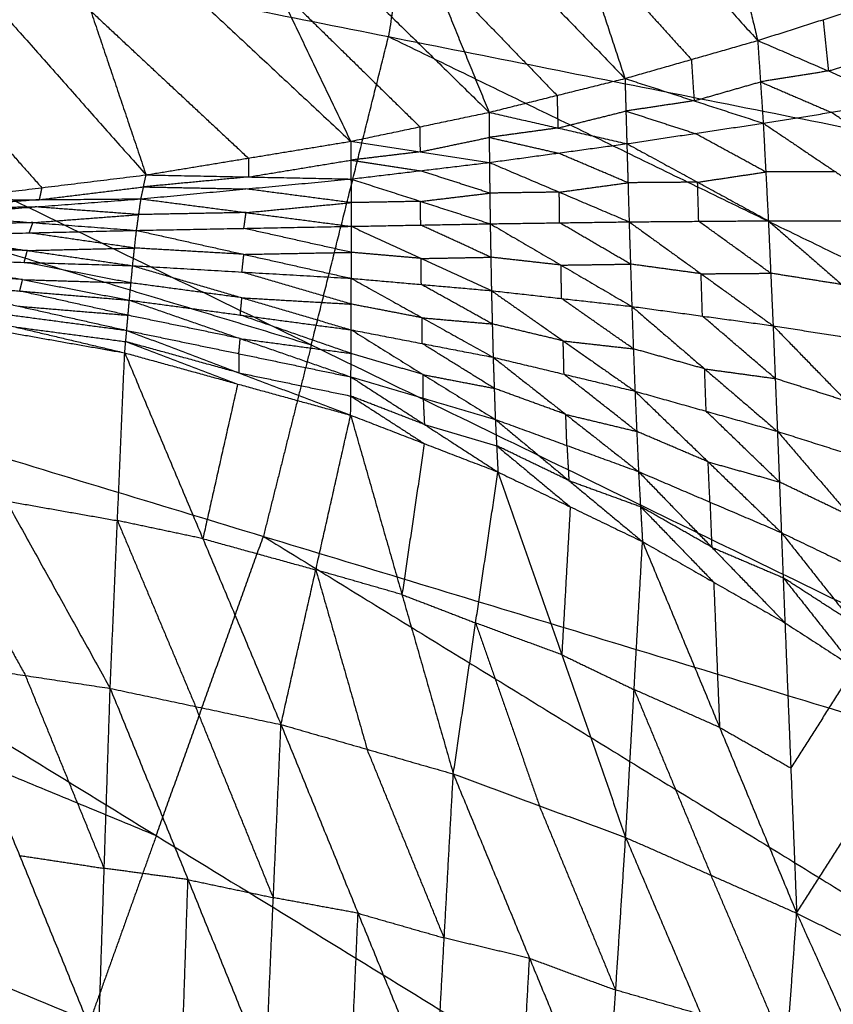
# Model space of a CAD drawing. Header units: millimetres. Extents: x -106 to 110, y -96 to 120.
# Tile 602 of 656: x 33.49 to 38.89, y -1.24 to 5.28. Entities that reach past the tile are written whole.
import ezdxf

# ---------------------------------------------------------------- set-up
doc = ezdxf.new("R2010")
doc.units = ezdxf.units.MM
doc.header["$MEASUREMENT"] = 0
doc.layers.add('Default', color=7, linetype='Continuous', true_color=0x000000)

msp = doc.modelspace()

# ---------------------------------------------------------------- linework, layer by layer
at = {"layer": 'Default'}
for points in [[(28.3457, 9.3427, 3.7488), (36.1306, 6.4623, 3.779), (43.9154, 3.5819, 3.8092)], [(37.9415, 6.9881, -1.3327), (38.1631, 6.0654, -0.64), (38.3847, 5.1427, 0.0528)], [(36.8694, 6.8167, -1.4255), (37.1874, 5.8539, -0.688), (37.5054, 4.8911, 0.0496)], [(36.8694, 6.8167, -1.4255), (37.6271, 5.9797, -0.6864), (38.3847, 5.1427, 0.0528)], [(27.9619, 6.7552, 3.7488), (35.427, 3.1256, 3.779), (42.892, -0.504, 3.8092)], [(27.9619, 6.7552, 3.7488), (35.9387, 5.1686, 3.779), (43.9154, 3.5819, 3.8092)], [(35.7905, 6.6625, -1.5082), (36.1977, 5.6646, -0.7309), (36.6048, 4.6667, 0.0464)], [(35.7905, 6.6625, -1.5082), (36.6479, 5.7768, -0.7293), (37.5054, 4.8911, 0.0496)], [(34.7018, 6.531, -1.5808), (35.1948, 5.5029, -0.7687), (35.6877, 4.4748, 0.0434)], [(34.7018, 6.531, -1.5808), (35.6533, 5.5989, -0.7672), (36.6048, 4.6667, 0.0464)], [(36.1306, 6.4623, 3.779), (36.0346, 5.8154, 3.779), (35.9387, 5.1686, 3.779)], [(33.601, 6.4215, -1.6437), (33.9664, 5.3368, -0.8023), (34.3319, 4.2521, 0.0391)], [(33.601, 6.4215, -1.6437), (34.6444, 5.4481, -0.8002), (35.6877, 4.4748, 0.0434)], [(32.4914, 6.3293, -1.6964), (33.4116, 5.2907, -0.8287), (34.3319, 4.2521, 0.0391)], [(37.1874, 5.8539, -0.688), (37.5662, 5.4354, -0.3184), (37.9451, 5.0169, 0.0512)], [(36.1977, 5.6646, -0.7309), (36.6264, 5.2217, -0.3414), (37.0551, 4.7789, 0.048)], [(27.6441, 5.4865, 3.7488), (31.5355, 4.3061, 3.7639), (35.427, 3.1256, 3.779)], [(35.1948, 5.5029, -0.7687), (35.6705, 5.0368, -0.3619), (36.1463, 4.5707, 0.0449)], [(38.3847, 5.1427, 0.0528), (38.8174, 5.2807, 0.0544), (39.2501, 5.4186, 0.0561)], [(33.9664, 5.3368, -0.8023), (34.4881, 4.8501, -0.3805), (35.0098, 4.3634, 0.0412)], [(38.8174, 5.2807, 0.0544), (38.8356, 5.1108, -0.1055), (38.8537, 4.9408, -0.2654)], [(32.7208, 5.2058, -0.8307), (33.181, 4.6865, -0.3968), (33.6411, 4.1672, 0.0371)], [(35.427, 3.1256, 3.779), (35.6828, 4.1471, 3.779), (35.9387, 5.1686, 3.779)], [(35.9387, 5.1686, 3.779), (39.6712, 3.3538, 3.7941), (43.4037, 1.539, 3.8092)], [(37.5054, 4.8911, 0.0496), (37.9451, 5.0169, 0.0512), (38.3847, 5.1427, 0.0528)], [(38.3847, 5.1427, 0.0528), (38.403, 4.8688, -0.2212), (38.4213, 4.5949, -0.4952)], [(38.3847, 5.1427, 0.0528), (38.8537, 4.9408, -0.2654), (39.3226, 4.739, -0.5836)], [(38.8537, 4.9408, -0.2654), (39.07, 5.0098, -0.2646), (39.2864, 5.0788, -0.2637)], [(37.9451, 5.0169, 0.0512), (37.9542, 4.8799, -0.0858), (37.9633, 4.743, -0.2228)], [(38.8537, 4.9408, -0.2654), (38.6284, 4.9048, -0.2433), (38.403, 4.8688, -0.2212)], [(36.6048, 4.6667, 0.0464), (37.0551, 4.7789, 0.048), (37.5054, 4.8911, 0.0496)], [(37.5054, 4.8911, 0.0496), (37.5115, 4.6752, -0.1819), (37.5176, 4.4592, -0.4134)], [(37.5054, 4.8911, 0.0496), (37.9633, 4.743, -0.2228), (38.4213, 4.5949, -0.4952)], [(37.9633, 4.743, -0.2228), (38.1832, 4.8059, -0.222), (38.403, 4.8688, -0.2212)], [(38.403, 4.8688, -0.2212), (38.6375, 4.7679, -0.3803), (38.872, 4.6669, -0.5394)], [(37.0551, 4.7789, 0.048), (37.0582, 4.6709, -0.0678), (37.0612, 4.5629, -0.1835)], [(37.9633, 4.743, -0.2228), (37.7374, 4.7091, -0.2024), (37.5115, 4.6752, -0.1819)], [(38.4213, 4.5949, -0.4952), (38.872, 4.6669, -0.5394), (39.3226, 4.739, -0.5836)], [(35.6877, 4.4748, 0.0434), (36.1463, 4.5707, 0.0449), (36.6048, 4.6667, 0.0464)], [(36.6048, 4.6667, 0.0464), (36.6059, 4.5006, -0.1462), (36.607, 4.3345, -0.3388)], [(36.6048, 4.6667, 0.0464), (37.0612, 4.5629, -0.1835), (37.5176, 4.4592, -0.4134)], [(37.0612, 4.5629, -0.1835), (37.2864, 4.6191, -0.1827), (37.5115, 4.6752, -0.1819)], [(37.5115, 4.6752, -0.1819), (37.7405, 4.6011, -0.3181), (37.9695, 4.527, -0.4543)], [(39.3522, 4.3436, -0.7672), (39.1121, 4.5053, -0.6533), (38.872, 4.6669, -0.5394)], [(36.1463, 4.5707, 0.0449), (36.1468, 4.4877, -0.0514), (36.1474, 4.4047, -0.1477)], [(37.5176, 4.4592, -0.4134), (37.9695, 4.527, -0.4543), (38.4213, 4.5949, -0.4952)], [(38.4213, 4.5949, -0.4952), (38.4383, 4.2716, -0.6541), (38.4553, 3.9483, -0.813)], [(38.4213, 4.5949, -0.4952), (38.9016, 4.2716, -0.723), (39.3819, 3.9483, -0.9507)], [(37.0612, 4.5629, -0.1835), (36.8336, 4.5318, -0.1649), (36.6059, 4.5006, -0.1462)], [(38.4383, 4.2716, -0.6541), (38.2039, 4.3993, -0.5542), (37.9695, 4.527, -0.4543)], [(34.3319, 4.2521, 0.0391), (35.0098, 4.3634, 0.0412), (35.6877, 4.4748, 0.0434)], [(35.6877, 4.4748, 0.0434), (35.6888, 4.3499, -0.1139), (35.6899, 4.2249, -0.2713)], [(35.6877, 4.4748, 0.0434), (36.1474, 4.4047, -0.1477), (36.607, 4.3345, -0.3388)], [(36.1474, 4.4047, -0.1477), (36.3766, 4.4526, -0.147), (36.6059, 4.5006, -0.1462)], [(36.6059, 4.5006, -0.1462), (36.8341, 4.4487, -0.2612), (37.0623, 4.3969, -0.3761)], [(36.607, 4.3345, -0.3388), (37.0623, 4.3969, -0.3761), (37.5176, 4.4592, -0.4134)], [(37.5176, 4.4592, -0.4134), (37.5252, 4.2002, -0.5495), (37.5327, 3.9412, -0.6855)], [(37.5176, 4.4592, -0.4134), (37.9865, 4.2037, -0.6132), (38.4553, 3.9483, -0.813)], [(36.1474, 4.4047, -0.1477), (35.9181, 4.3773, -0.1308), (35.6888, 4.3499, -0.1139)], [(37.5252, 4.2002, -0.5495), (37.2938, 4.2986, -0.4628), (37.0623, 4.3969, -0.3761)], [(35.0098, 4.3634, 0.0412), (35.0103, 4.301, -0.0374), (35.0109, 4.2385, -0.1161)], [(35.0109, 4.2385, -0.1161), (35.3499, 4.2942, -0.115), (35.6888, 4.3499, -0.1139)], [(35.6888, 4.3499, -0.1139), (35.9186, 4.3148, -0.2095), (36.1485, 4.2797, -0.305)], [(35.6899, 4.2249, -0.2713), (36.1485, 4.2797, -0.305), (36.607, 4.3345, -0.3388)], [(36.607, 4.3345, -0.3388), (36.6096, 4.1314, -0.4538), (36.6122, 3.9282, -0.5689)], [(36.607, 4.3345, -0.3388), (37.0699, 4.1379, -0.5122), (37.5327, 3.9412, -0.6855)], [(32.9503, 4.0823, 0.035), (33.6411, 4.1672, 0.0371), (34.3319, 4.2521, 0.0391)], [(34.2983, 4.0935, -0.1796), (34.3151, 4.1728, -0.0702), (34.3319, 4.2521, 0.0391)], [(34.3319, 4.2521, 0.0391), (35.0109, 4.2385, -0.1161), (35.6899, 4.2249, -0.2713)], [(36.6096, 4.1314, -0.4538), (36.379, 4.2056, -0.3794), (36.1485, 4.2797, -0.305)], [(37.9865, 4.2037, -0.6132), (38.2124, 4.2377, -0.6336), (38.4383, 4.2716, -0.6541)], [(38.9016, 4.2716, -0.723), (38.6699, 4.2716, -0.6885), (38.4383, 4.2716, -0.6541)], [(27.3263, 4.2178, 3.7488), (34.3997, -0.126, 3.779), (41.473, -4.4698, 3.8092)], [(27.3263, 4.2178, 3.7488), (35.1092, 1.8569, 3.779), (42.892, -0.504, 3.8092)], [(34.2983, 4.0935, -0.1796), (34.9941, 4.1592, -0.2254), (35.6899, 4.2249, -0.2713)], [(35.0109, 4.2385, -0.1161), (34.663, 4.2057, -0.0932), (34.3151, 4.1728, -0.0702)], [(35.6899, 4.2249, -0.2713), (35.6906, 4.0682, -0.3671), (35.6912, 3.9114, -0.4629)], [(35.6899, 4.2249, -0.2713), (36.1511, 4.0766, -0.4201), (36.6122, 3.9282, -0.5689)], [(37.0699, 4.1379, -0.5122), (37.2975, 4.1691, -0.5308), (37.5252, 4.2002, -0.5495)], [(37.9865, 4.2037, -0.6132), (37.7558, 4.202, -0.5813), (37.5252, 4.2002, -0.5495)], [(37.994, 3.9447, -0.7493), (37.9902, 4.0742, -0.6812), (37.9865, 4.2037, -0.6132)], [(33.6243, 4.0879, -0.0723), (33.9697, 4.1304, -0.0713), (34.3151, 4.1728, -0.0702)], [(33.6411, 4.1672, 0.0371), (33.6327, 4.1276, -0.0176), (33.6243, 4.0879, -0.0723)], [(34.3151, 4.1728, -0.0702), (34.6546, 4.166, -0.1478), (34.9941, 4.1592, -0.2254)], [(35.6906, 4.0682, -0.3671), (35.3423, 4.1137, -0.2962), (34.9941, 4.1592, -0.2254)], [(36.1511, 4.0766, -0.4201), (36.3803, 4.104, -0.437), (36.6096, 4.1314, -0.4538)], [(37.0699, 4.1379, -0.5122), (36.8397, 4.1346, -0.483), (36.6096, 4.1314, -0.4538)], [(37.0725, 3.9347, -0.6272), (37.0712, 4.0363, -0.5697), (37.0699, 4.1379, -0.5122)], [(32.8959, 3.9873, -0.1062), (33.5971, 4.0404, -0.1429), (34.2983, 4.0935, -0.1796)], [(33.6243, 4.0879, -0.0723), (33.2737, 4.0614, -0.0539), (32.9231, 4.0348, -0.0356)], [(32.9503, 4.0823, 0.035), (33.6243, 4.0879, -0.0723), (34.2983, 4.0935, -0.1796)], [(34.2687, 3.8846, -0.3184), (34.2835, 3.9891, -0.249), (34.2983, 4.0935, -0.1796)], [(34.2983, 4.0935, -0.1796), (34.9948, 4.0025, -0.3212), (35.6912, 3.9114, -0.4629)], [(34.9948, 4.0025, -0.3212), (35.3427, 4.0353, -0.3442), (35.6906, 4.0682, -0.3671)], [(36.1511, 4.0766, -0.4201), (35.9208, 4.0724, -0.3936), (35.6906, 4.0682, -0.3671)], [(36.1517, 3.9198, -0.5159), (36.1514, 3.9982, -0.468), (36.1511, 4.0766, -0.4201)], [(32.8959, 3.9873, -0.1062), (33.5823, 3.9359, -0.2123), (34.2687, 3.8846, -0.3184)], [(32.9231, 4.0348, -0.0356), (33.2601, 4.0376, -0.0892), (33.5971, 4.0404, -0.1429)], [(33.5823, 3.9359, -0.2123), (33.9329, 3.9625, -0.2307), (34.2835, 3.9891, -0.249)], [(34.2835, 3.9891, -0.249), (33.9403, 4.0147, -0.1959), (33.5971, 4.0404, -0.1429)], [(34.9948, 4.0025, -0.3212), (34.6391, 3.9958, -0.2851), (34.2835, 3.9891, -0.249)], [(34.98, 3.898, -0.3907), (34.9874, 3.9503, -0.356), (34.9948, 4.0025, -0.3212)], [(33.5823, 3.9359, -0.2123), (33.227, 3.9276, -0.1832), (32.8718, 3.9193, -0.1541)], [(33.5582, 3.868, -0.2602), (33.5702, 3.902, -0.2362), (33.5823, 3.9359, -0.2123)], [(35.6912, 3.9114, -0.4629), (36.1517, 3.9198, -0.5159), (36.6122, 3.9282, -0.5689)], [(36.6163, 3.7067, -0.5972), (36.384, 3.8133, -0.5565), (36.1517, 3.9198, -0.5159)], [(36.6122, 3.9282, -0.5689), (37.0725, 3.9347, -0.6272), (37.5327, 3.9412, -0.6855)], [(36.6122, 3.9282, -0.5689), (36.6163, 3.7067, -0.5972), (36.6204, 3.4852, -0.6255)], [(36.6122, 3.9282, -0.5689), (37.0814, 3.6544, -0.6608), (37.5506, 3.3806, -0.7528)], [(37.5417, 3.6609, -0.7192), (37.3071, 3.7978, -0.6732), (37.0725, 3.9347, -0.6272)], [(37.5327, 3.9412, -0.6855), (37.994, 3.9447, -0.7493), (38.4553, 3.9483, -0.813)], [(37.5327, 3.9412, -0.6855), (37.5417, 3.6609, -0.7192), (37.5506, 3.3806, -0.7528)], [(37.5327, 3.9412, -0.6855), (38.0097, 3.5969, -0.7888), (38.4866, 3.2526, -0.892)], [(38.4709, 3.6004, -0.8525), (38.2325, 3.7726, -0.8009), (37.994, 3.9447, -0.7493)], [(38.4553, 3.9483, -0.813), (38.4709, 3.6004, -0.8525), (38.4866, 3.2526, -0.892)], [(38.4553, 3.9483, -0.813), (38.9186, 3.9483, -0.8819), (39.3819, 3.9483, -0.9507)], [(38.4553, 3.9483, -0.813), (38.9416, 3.5256, -0.9277), (39.4279, 3.103, -1.0424)], [(32.8476, 3.8514, -0.2019), (33.5582, 3.868, -0.2602), (34.2687, 3.8846, -0.3184)], [(32.8476, 3.8514, -0.2019), (33.5454, 3.751, -0.2767), (34.2431, 3.6506, -0.3515)], [(34.2559, 3.7676, -0.335), (33.907, 3.8178, -0.2976), (33.5582, 3.868, -0.2602)], [(34.2431, 3.6506, -0.3515), (34.2559, 3.7676, -0.335), (34.2687, 3.8846, -0.3184)], [(34.2687, 3.8846, -0.3184), (34.98, 3.898, -0.3907), (35.6912, 3.9114, -0.4629)], [(34.2687, 3.8846, -0.3184), (34.9802, 3.7256, -0.4141), (35.6916, 3.5666, -0.5097)], [(35.6914, 3.739, -0.4863), (35.3357, 3.8185, -0.4385), (34.98, 3.898, -0.3907)], [(35.6912, 3.9114, -0.4629), (35.6914, 3.739, -0.4863), (35.6916, 3.5666, -0.5097)], [(35.6912, 3.9114, -0.4629), (36.1558, 3.6983, -0.5442), (36.6204, 3.4852, -0.6255)], [(33.5454, 3.751, -0.2767), (33.186, 3.7619, -0.2448), (32.8265, 3.7729, -0.2129)], [(33.5243, 3.6725, -0.2877), (33.5348, 3.7117, -0.2822), (33.5454, 3.751, -0.2767)], [(33.5454, 3.751, -0.2767), (33.9006, 3.7593, -0.3059), (34.2559, 3.7676, -0.335)], [(34.9802, 3.7256, -0.4141), (34.618, 3.7466, -0.3745), (34.2559, 3.7676, -0.335)], [(34.9673, 3.6086, -0.4306), (34.9737, 3.6671, -0.4223), (34.9802, 3.7256, -0.4141)], [(34.9802, 3.7256, -0.4141), (35.3358, 3.7323, -0.4502), (35.6914, 3.739, -0.4863)], [(36.1558, 3.6983, -0.5442), (35.9236, 3.7187, -0.5152), (35.6914, 3.739, -0.4863)], [(32.8055, 3.6944, -0.2239), (33.5135, 3.5582, -0.2657), (34.2215, 3.4221, -0.3076)], [(32.8055, 3.6944, -0.2239), (33.5243, 3.6725, -0.2877), (34.2431, 3.6506, -0.3515)], [(34.2323, 3.5364, -0.3295), (33.8783, 3.6044, -0.3086), (33.5243, 3.6725, -0.2877)], [(36.1558, 3.6983, -0.5442), (36.3861, 3.7025, -0.5707), (36.6163, 3.7067, -0.5972)], [(36.156, 3.5259, -0.5676), (36.1559, 3.6121, -0.5559), (36.1558, 3.6983, -0.5442)], [(37.0814, 3.6544, -0.6608), (36.8489, 3.6806, -0.629), (36.6163, 3.7067, -0.5972)], [(37.0814, 3.6544, -0.6608), (37.3116, 3.6577, -0.69), (37.5417, 3.6609, -0.7192)], [(37.0855, 3.4329, -0.6892), (37.0835, 3.5437, -0.675), (37.0814, 3.6544, -0.6608)], [(38.0097, 3.5969, -0.7888), (37.7757, 3.6289, -0.754), (37.5417, 3.6609, -0.7192)], [(33.5135, 3.5582, -0.2657), (33.1505, 3.5884, -0.2372), (32.7875, 3.6186, -0.2087)], [(34.2215, 3.4221, -0.3076), (34.2323, 3.5364, -0.3295), (34.2431, 3.6506, -0.3515)], [(34.2431, 3.6506, -0.3515), (34.9671, 3.4379, -0.4002), (35.6911, 3.2253, -0.4489)], [(34.2431, 3.6506, -0.3515), (34.9673, 3.6086, -0.4306), (35.6916, 3.5666, -0.5097)], [(35.6914, 3.3959, -0.4793), (35.3293, 3.5023, -0.455), (34.9673, 3.6086, -0.4306)], [(38.0097, 3.5969, -0.7888), (38.2403, 3.5987, -0.8206), (38.4709, 3.6004, -0.8525)], [(38.0186, 3.3166, -0.8224), (38.0141, 3.4568, -0.8056), (38.0097, 3.5969, -0.7888)], [(38.9416, 3.5256, -0.9277), (38.7062, 3.563, -0.8901), (38.4709, 3.6004, -0.8525)], [(32.7696, 3.5428, -0.1936), (33.4868, 3.3823, -0.1828), (34.204, 3.2217, -0.1719)], [(32.7696, 3.5428, -0.1936), (33.4956, 3.4825, -0.2506), (34.2215, 3.4221, -0.3076)], [(33.4956, 3.4825, -0.2506), (33.5045, 3.5204, -0.2582), (33.5135, 3.5582, -0.2657)], [(33.5135, 3.5582, -0.2657), (33.8729, 3.5473, -0.2976), (34.2323, 3.5364, -0.3295)], [(34.9671, 3.4379, -0.4002), (34.5997, 3.4871, -0.3649), (34.2323, 3.5364, -0.3295)], [(35.6911, 3.2253, -0.4489), (35.6914, 3.3959, -0.4793), (35.6916, 3.5666, -0.5097)], [(35.6916, 3.5666, -0.5097), (36.156, 3.5259, -0.5676), (36.6204, 3.4852, -0.6255)], [(35.6916, 3.5666, -0.5097), (36.1616, 3.3052, -0.5311), (36.6317, 3.0438, -0.5525)], [(36.6261, 3.2645, -0.589), (36.391, 3.3952, -0.5783), (36.156, 3.5259, -0.5676)], [(34.2128, 3.3219, -0.2397), (33.8542, 3.4022, -0.2452), (33.4956, 3.4825, -0.2506)], [(36.6204, 3.4852, -0.6255), (36.6261, 3.2645, -0.589), (36.6317, 3.0438, -0.5525)], [(36.6204, 3.4852, -0.6255), (37.0855, 3.4329, -0.6892), (37.5506, 3.3806, -0.7528)], [(36.6204, 3.4852, -0.6255), (37.0959, 3.1521, -0.646), (37.5714, 2.8189, -0.6665)], [(32.7398, 3.4163, -0.101), (33.4651, 3.2446, -0.0312), (34.1904, 3.0729, 0.0387)], [(32.7398, 3.4163, -0.101), (33.4719, 3.319, -0.1364), (34.204, 3.2217, -0.1719)], [(34.204, 3.2217, -0.1719), (34.2128, 3.3219, -0.2397), (34.2215, 3.4221, -0.3076)], [(34.2215, 3.4221, -0.3076), (34.9557, 3.1676, -0.284), (35.6898, 2.9132, -0.2604)], [(34.2215, 3.4221, -0.3076), (34.9563, 3.3237, -0.3782), (35.6911, 3.2253, -0.4489)], [(34.9563, 3.3237, -0.3782), (34.9617, 3.3808, -0.3892), (34.9671, 3.4379, -0.4002)], [(34.9671, 3.4379, -0.4002), (35.3292, 3.4169, -0.4398), (35.6914, 3.3959, -0.4793)], [(36.1616, 3.3052, -0.5311), (35.9265, 3.3506, -0.5052), (35.6914, 3.3959, -0.4793)], [(37.561, 3.0997, -0.7097), (37.3233, 3.2663, -0.6994), (37.0855, 3.4329, -0.6892)], [(32.7162, 3.3333, 0.034), (33.4053, 2.0913, -0.7965), (34.0943, 0.8493, -1.627)], [(32.7162, 3.3333, 0.034), (33.4533, 3.2031, 0.0363), (34.1904, 3.0729, 0.0387)], [(33.4868, 3.3823, -0.1828), (33.8498, 3.3521, -0.2112), (34.2128, 3.3219, -0.2397)], [(37.5506, 3.3806, -0.7528), (37.561, 3.0997, -0.7097), (37.5714, 2.8189, -0.6665)], [(37.5506, 3.3806, -0.7528), (38.0186, 3.3166, -0.8224), (38.4866, 3.2526, -0.892)], [(37.5506, 3.3806, -0.7528), (38.033, 2.9668, -0.772), (38.5153, 2.5529, -0.7912)], [(34.9557, 3.1676, -0.284), (34.5842, 3.2448, -0.2618), (34.2128, 3.3219, -0.2397)], [(35.6904, 3.0692, -0.3546), (35.3234, 3.1965, -0.3664), (34.9563, 3.3237, -0.3782)], [(36.1614, 3.1346, -0.5007), (36.1615, 3.2199, -0.5159), (36.1616, 3.3052, -0.5311)], [(36.1616, 3.3052, -0.5311), (36.3939, 3.2849, -0.56), (36.6261, 3.2645, -0.589)], [(37.0959, 3.1521, -0.646), (36.861, 3.2083, -0.6175), (36.6261, 3.2645, -0.589)], [(38.501, 2.9028, -0.8416), (38.2598, 3.1097, -0.832), (38.0186, 3.3166, -0.8224)], [(33.4651, 3.2446, -0.0312), (33.8312, 3.1959, -0.0489), (34.1972, 3.1473, -0.0666)], [(34.1904, 3.0729, 0.0387), (34.1972, 3.1473, -0.0666), (34.204, 3.2217, -0.1719)], [(34.204, 3.2217, -0.1719), (34.9458, 2.9408, -0.064), (35.6876, 2.66, 0.044)], [(34.204, 3.2217, -0.1719), (34.9469, 3.0674, -0.2161), (35.6898, 2.9132, -0.2604)], [(35.6898, 2.9132, -0.2604), (35.6904, 3.0692, -0.3546), (35.6911, 3.2253, -0.4489)], [(35.6911, 3.2253, -0.4489), (36.1614, 3.1346, -0.5007), (36.6317, 3.0438, -0.5525)], [(35.6911, 3.2253, -0.4489), (36.1686, 2.9285, -0.3872), (36.646, 2.6317, -0.3255)], [(38.4866, 3.2526, -0.892), (38.501, 2.9028, -0.8416), (38.5153, 2.5529, -0.7912)], [(38.4866, 3.2526, -0.892), (38.9572, 3.1778, -0.9672), (39.4279, 3.103, -1.0424)], [(38.4866, 3.2526, -0.892), (38.9737, 2.7522, -0.909), (39.4609, 2.2517, -0.9259)], [(34.1972, 3.1473, -0.0666), (34.5681, 3.0068, -0.0127), (34.939, 2.8664, 0.0413)], [(34.9458, 2.9408, -0.064), (34.5715, 3.0441, -0.0653), (34.1972, 3.1473, -0.0666)], [(34.9469, 3.0674, -0.2161), (34.9513, 3.1175, -0.2501), (34.9557, 3.1676, -0.284)], [(34.9557, 3.1676, -0.284), (35.323, 3.1184, -0.3193), (35.6904, 3.0692, -0.3546)], [(36.6389, 2.8378, -0.439), (36.4001, 2.9862, -0.4698), (36.1614, 3.1346, -0.5007)], [(37.1016, 2.9313, -0.6095), (37.0987, 3.0417, -0.6278), (37.0959, 3.1521, -0.646)], [(37.0959, 3.1521, -0.646), (37.3285, 3.1259, -0.6778), (37.561, 3.0997, -0.7097)], [(34.0943, 0.8493, -1.627), (34.1424, 1.9611, -0.7942), (34.1904, 3.0729, 0.0387)], [(34.1904, 3.0729, 0.0387), (34.7082, 1.8414, -0.7561), (35.2259, 0.6098, -1.5508)], [(34.1904, 3.0729, 0.0387), (34.939, 2.8664, 0.0413), (35.6876, 2.66, 0.044)], [(34.9469, 3.0674, -0.2161), (34.9463, 3.0041, -0.1401), (34.9458, 2.9408, -0.064)], [(35.427, 3.1256, 3.779), (35.2681, 2.4913, 3.779), (35.1092, 1.8569, 3.779)], [(36.1686, 2.9285, -0.3872), (35.9295, 2.9989, -0.3709), (35.6904, 3.0692, -0.3546)], [(38.033, 2.9668, -0.772), (37.797, 3.0333, -0.7409), (37.561, 3.0997, -0.7097)], [(36.6317, 3.0438, -0.5525), (36.6389, 2.8378, -0.439), (36.646, 2.6317, -0.3255)], [(36.6317, 3.0438, -0.5525), (37.1016, 2.9313, -0.6095), (37.5714, 2.8189, -0.6665)], [(36.6317, 3.0438, -0.5525), (37.1134, 2.6649, -0.4749), (37.595, 2.286, -0.3973)], [(26.8857, 2.9864, 3.7488), (30.6427, 1.4302, 3.7639), (34.3997, -0.126, 3.779)], [(34.9458, 2.9408, -0.064), (35.3172, 2.8637, -0.0861), (35.6887, 2.7866, -0.1082)], [(38.0434, 2.6859, -0.7289), (38.0382, 2.8263, -0.7504), (38.033, 2.9668, -0.772)], [(38.033, 2.9668, -0.772), (38.267, 2.9348, -0.8068), (38.501, 2.9028, -0.8416)], [(35.6876, 2.66, 0.044), (35.6887, 2.7866, -0.1082), (35.6898, 2.9132, -0.2604)], [(35.6898, 2.9132, -0.2604), (36.1679, 2.7724, -0.2929), (36.646, 2.6317, -0.3255)], [(35.6898, 2.9132, -0.2604), (36.1766, 2.5983, -0.1063), (36.6634, 2.2834, 0.0478)], [(36.1679, 2.7724, -0.2929), (36.1682, 2.8505, -0.3401), (36.1686, 2.9285, -0.3872)], [(36.1686, 2.9285, -0.3872), (36.4037, 2.8831, -0.4131), (36.6389, 2.8378, -0.439)], [(37.5832, 2.5524, -0.5319), (37.3424, 2.7419, -0.5707), (37.1016, 2.9313, -0.6095)], [(38.9737, 2.7522, -0.909), (38.7373, 2.8275, -0.8753), (38.501, 2.9028, -0.8416)], [(34.939, 2.8664, 0.0413), (34.8236, 2.3539, -0.3574), (34.7082, 1.8414, -0.7561)], [(37.1134, 2.6649, -0.4749), (36.8761, 2.7513, -0.457), (36.6389, 2.8378, -0.439)], [(37.5714, 2.8189, -0.6665), (37.5832, 2.5524, -0.5319), (37.595, 2.286, -0.3973)], [(37.5714, 2.8189, -0.6665), (38.0434, 2.6859, -0.7289), (38.5153, 2.5529, -0.7912)], [(37.5714, 2.8189, -0.6665), (38.0565, 2.3503, -0.5713), (38.5416, 1.8816, -0.476)], [(35.6887, 2.7866, -0.1082), (35.9321, 2.6291, -0.0312), (36.1755, 2.4717, 0.0459)], [(36.1766, 2.5983, -0.1063), (35.9326, 2.6924, -0.1072), (35.6887, 2.7866, -0.1082)], [(36.1679, 2.7724, -0.2929), (36.1722, 2.6854, -0.1996), (36.1766, 2.5983, -0.1063)], [(38.5285, 2.2173, -0.6336), (38.2859, 2.4516, -0.6812), (38.0434, 2.6859, -0.7289)], [(35.2259, 0.6098, -1.5508), (35.4567, 1.6349, -0.7534), (35.6876, 2.66, 0.044)], [(35.6876, 2.66, 0.044), (36.0277, 1.4711, -0.7101), (36.3678, 0.2823, -1.4642)], [(35.6876, 2.66, 0.044), (36.1755, 2.4717, 0.0459), (36.6634, 2.2834, 0.0478)], [(36.646, 2.6317, -0.3255), (36.6547, 2.4576, -0.1389), (36.6634, 2.2834, 0.0478)], [(36.646, 2.6317, -0.3255), (37.1205, 2.4589, -0.3614), (37.595, 2.286, -0.3973)], [(36.646, 2.6317, -0.3255), (37.1338, 2.2267, -0.1368), (37.6215, 1.8218, 0.0519)], [(37.1205, 2.4589, -0.3614), (37.1169, 2.5619, -0.4182), (37.1134, 2.6649, -0.4749)], [(37.1134, 2.6649, -0.4749), (37.3483, 2.6087, -0.5034), (37.5832, 2.5524, -0.5319)], [(36.1766, 2.5983, -0.1063), (36.4157, 2.5279, -0.1226), (36.6547, 2.4576, -0.1389)], [(38.0565, 2.3503, -0.5713), (37.8199, 2.4514, -0.5516), (37.5832, 2.5524, -0.5319)], [(38.5153, 2.5529, -0.7912), (38.5285, 2.2173, -0.6336), (38.5416, 1.8816, -0.476)], [(38.5153, 2.5529, -0.7912), (38.9881, 2.4023, -0.8585), (39.4609, 2.2517, -0.9259)], [(38.5153, 2.5529, -0.7912), (38.9981, 1.9912, -0.6761), (39.4808, 1.4294, -0.561)], [(36.1755, 2.4717, 0.0459), (36.1016, 1.9714, -0.3321), (36.0277, 1.4711, -0.7101)], [(36.6547, 2.4576, -0.1389), (36.8986, 2.2551, -0.0445), (37.1425, 2.0526, 0.0498)], [(37.1338, 2.2267, -0.1368), (36.8942, 2.3421, -0.1378), (36.6547, 2.4576, -0.1389)], [(37.1205, 2.4589, -0.3614), (37.1271, 2.3428, -0.2491), (37.1338, 2.2267, -0.1368)], [(38.0683, 2.0838, -0.4367), (38.0624, 2.217, -0.504), (38.0565, 2.3503, -0.5713)], [(38.0565, 2.3503, -0.5713), (38.2925, 2.2838, -0.6024), (38.5285, 2.2173, -0.6336)], [(37.595, 2.286, -0.3973), (37.6083, 2.0539, -0.1727), (37.6215, 1.8218, 0.0519)], [(37.595, 2.286, -0.3973), (38.0683, 2.0838, -0.4367), (38.5416, 1.8816, -0.476)], [(37.595, 2.286, -0.3973), (38.0801, 1.785, -0.1705), (38.5652, 1.284, 0.0563)], [(36.3678, 0.2823, -1.4642), (36.5156, 1.2828, -0.7082), (36.6634, 2.2834, 0.0478)], [(36.6634, 2.2834, 0.0478), (37.0866, 1.0723, -0.6597), (37.5097, -0.1388, -1.3673)], [(36.6634, 2.2834, 0.0478), (37.1425, 2.0526, 0.0498), (37.6215, 1.8218, 0.0519)], [(37.1338, 2.2267, -0.1368), (37.371, 2.1403, -0.1548), (37.6083, 2.0539, -0.1727)], [(32.8445, 2.1763, -0.8296), (33.189, 1.5553, -1.2448), (33.5335, 0.9343, -1.6601)], [(38.9981, 1.9912, -0.6761), (38.7633, 2.1042, -0.6548), (38.5285, 2.2173, -0.6336)], [(33.4053, 2.0913, -0.7965), (33.7738, 2.0262, -0.7953), (34.1424, 1.9611, -0.7942)], [(37.1425, 2.0526, 0.0498), (37.1145, 1.5624, -0.305), (37.0866, 1.0723, -0.6597)], [(37.6083, 2.0539, -0.1727), (37.8508, 1.8034, -0.0593), (38.0933, 1.5529, 0.0541)], [(38.0801, 1.785, -0.1705), (37.8442, 1.9195, -0.1716), (37.6083, 2.0539, -0.1727)], [(38.0683, 2.0838, -0.4367), (38.0742, 1.9344, -0.3036), (38.0801, 1.785, -0.1705)], [(34.1424, 1.9611, -0.7942), (34.4012, 1.3453, -1.1915), (34.6601, 0.7296, -1.5889)], [(34.7082, 1.8414, -0.7561), (34.4253, 1.9012, -0.7751), (34.1424, 1.9611, -0.7942)], [(34.3997, -0.126, 3.779), (34.7544, 0.8655, 3.779), (35.1092, 1.8569, 3.779)], [(34.7082, 1.8414, -0.7561), (35.0824, 1.7381, -0.7547), (35.4567, 1.6349, -0.7534)], [(35.1092, 1.8569, 3.779), (38.6458, -0.315, 3.7941), (42.1825, -2.4869, 3.8092)], [(38.5416, 1.8816, -0.476), (38.5534, 1.5828, -0.2099), (38.5652, 1.284, 0.0563)], [(38.5416, 1.8816, -0.476), (39.0112, 1.6555, -0.5185), (39.4808, 1.4294, -0.561)], [(38.5416, 1.8816, -0.476), (39.0146, 1.2845, -0.2075), (39.4876, 0.6873, 0.0609)], [(37.5097, -0.1388, -1.3673), (37.5656, 0.8415, -0.6577), (37.6215, 1.8218, 0.0519)], [(37.6215, 1.8218, 0.0519), (38.0933, 1.5529, 0.0541), (38.5652, 1.284, 0.0563)], [(37.6215, 1.8218, 0.0519), (38.1322, 0.591, -0.6043), (38.6429, -0.6398, -1.2605)], [(38.0801, 1.785, -0.1705), (38.3167, 1.6839, -0.1902), (38.5534, 1.5828, -0.2099)], [(26.4451, 1.755, 3.7488), (33.0586, -3.2613, 3.779), (39.6721, -8.2775, 3.8092)], [(26.4451, 1.755, 3.7488), (33.959, -1.3574, 3.779), (41.473, -4.4698, 3.8092)], [(35.4567, 1.6349, -0.7534), (35.6268, 1.0405, -1.1305), (35.7968, 0.4461, -1.5075)], [(36.0277, 1.4711, -0.7101), (35.7422, 1.553, -0.7318), (35.4567, 1.6349, -0.7534)], [(38.5534, 1.5828, -0.2099), (38.7899, 1.2843, -0.0756), (39.0264, 0.9857, 0.0586)], [(39.0146, 1.2845, -0.2075), (38.784, 1.4337, -0.2087), (38.5534, 1.5828, -0.2099)], [(38.0933, 1.5529, 0.0541), (38.1128, 1.072, -0.2751), (38.1322, 0.591, -0.6043)], [(36.0277, 1.4711, -0.7101), (36.2716, 1.377, -0.7092), (36.5156, 1.2828, -0.7082)], [(36.5156, 1.2828, -0.7082), (36.7272, 0.6773, -1.062), (36.9387, 0.0717, -1.4157)], [(37.0866, 1.0723, -0.6597), (36.8011, 1.1776, -0.684), (36.5156, 1.2828, -0.7082)], [(38.5652, 1.284, 0.0563), (38.6041, 0.3221, -0.6021), (38.6429, -0.6398, -1.2605)], [(38.5652, 1.284, 0.0563), (39.0264, 0.9857, 0.0586), (39.4876, 0.6873, 0.0609)], [(37.0866, 1.0723, -0.6597), (37.3261, 0.9569, -0.6587), (37.5656, 0.8415, -0.6577)], [(32.9727, 1.0193, -1.6932), (33.494, -0.2581, -2.1153), (34.0153, -1.5355, -2.5373)], [(32.9727, 1.0193, -1.6932), (33.5335, 0.9343, -1.6601), (34.0943, 0.8493, -1.627)], [(39.0264, 0.9857, 0.0586), (38.8152, 0.6539, -0.2718), (38.6041, 0.3221, -0.6021)], [(34.0548, -0.3431, -2.0821), (33.7942, 0.2956, -1.8711), (33.5335, 0.9343, -1.6601)], [(34.0153, -1.5355, -2.5373), (34.0548, -0.3431, -2.0821), (34.0943, 0.8493, -1.627)], [(34.0943, 0.8493, -1.627), (34.6097, -0.4177, -2.0265), (35.125, -1.6847, -2.426)], [(34.0943, 0.8493, -1.627), (34.6601, 0.7296, -1.5889), (35.2259, 0.6098, -1.5508)], [(37.5656, 0.8415, -0.6577), (37.821, 0.2261, -0.9858), (38.0763, -0.3893, -1.3139)], [(38.1322, 0.591, -0.6043), (37.8489, 0.7162, -0.631), (37.5656, 0.8415, -0.6577)], [(35.1754, -0.5374, -1.9884), (34.9178, 0.0961, -1.7886), (34.6601, 0.7296, -1.5889)], [(38.6429, -0.6398, -1.2605), (39.0652, 0.0237, -0.5998), (39.4876, 0.6873, 0.0609)], [(35.125, -1.6847, -2.426), (35.1754, -0.5374, -1.9884), (35.2259, 0.6098, -1.5508)], [(35.2259, 0.6098, -1.5508), (35.7366, -0.6407, -1.9245), (36.2474, -1.8913, -2.2983)], [(35.2259, 0.6098, -1.5508), (35.7968, 0.4461, -1.5075), (36.3678, 0.2823, -1.4642)], [(38.1322, 0.591, -0.6043), (38.3681, 0.4566, -0.6032), (38.6041, 0.3221, -0.6021)], [(36.3076, -0.8045, -1.8812), (36.0522, -0.1792, -1.6944), (35.7968, 0.4461, -1.5075)], [(36.2474, -1.8913, -2.2983), (36.3076, -0.8045, -1.8812), (36.3678, 0.2823, -1.4642)], [(36.3678, 0.2823, -1.4642), (36.873, -0.9394, -1.8092), (37.3783, -2.1611, -2.1543)], [(36.3678, 0.2823, -1.4642), (36.9387, 0.0717, -1.4157), (37.5097, -0.1388, -1.3673)], [(37.444, -1.15, -1.7608), (37.1914, -0.5391, -1.5883), (36.9387, 0.0717, -1.4157)], [(34.3997, -0.126, 3.779), (34.1794, -0.7417, 3.779), (33.959, -1.3574, 3.779)], [(37.3783, -2.1611, -2.1543), (37.444, -1.15, -1.7608), (37.5097, -0.1388, -1.3673)], [(37.5097, -0.1388, -1.3673), (38.0102, -1.3132, -1.681), (38.5107, -2.4876, -1.9947)], [(37.5097, -0.1388, -1.3673), (38.0763, -0.3893, -1.3139), (38.6429, -0.6398, -1.2605)], [(33.494, -0.2581, -2.1153), (33.7744, -0.3006, -2.0987), (34.0548, -0.3431, -2.0821)], [(34.6097, -0.4177, -2.0265), (34.3322, -0.3804, -2.0543), (34.0548, -0.3431, -2.0821)], [(38.5768, -1.5637, -1.6276), (38.3266, -0.9765, -1.4707), (38.0763, -0.3893, -1.3139)], [(34.5701, -1.6101, -2.4816), (34.5899, -1.0139, -2.254), (34.6097, -0.4177, -2.0265)], [(34.6097, -0.4177, -2.0265), (34.8926, -0.4776, -2.0074), (35.1754, -0.5374, -1.9884)], [(35.7366, -0.6407, -1.9245), (35.456, -0.5891, -1.9565), (35.1754, -0.5374, -1.9884)], [(25.3267, -0.6097, 3.7488), (31.4167, -6.25, 3.779), (37.5067, -11.8903, 3.8092)], [(25.3267, -0.6097, 3.7488), (32.4994, -4.4436, 3.779), (39.6721, -8.2775, 3.8092)], [(35.6862, -1.788, -2.3621), (35.7114, -1.2144, -2.1433), (35.7366, -0.6407, -1.9245)], [(35.7366, -0.6407, -1.9245), (36.0221, -0.7226, -1.9029), (36.3076, -0.8045, -1.8812)], [(38.5107, -2.4876, -1.9947), (38.5768, -1.5637, -1.6276), (38.6429, -0.6398, -1.2605)], [(38.6429, -0.6398, -1.2605), (39.1433, -1.75, -1.5392), (39.6438, -2.8603, -1.818)], [(38.6429, -0.6398, -1.2605), (39.2019, -0.9199, -1.2017), (39.7608, -1.2, -1.143)], [(36.873, -0.9394, -1.8092), (36.5903, -0.872, -1.8452), (36.3076, -0.8045, -1.8812)], [(36.8128, -2.0262, -2.2263), (36.8429, -1.4828, -2.0178), (36.873, -0.9394, -1.8092)], [(36.873, -0.9394, -1.8092), (37.1585, -1.0447, -1.785), (37.444, -1.15, -1.7608)], [(38.0102, -1.3132, -1.681), (37.7271, -1.2316, -1.7209), (37.444, -1.15, -1.7608)]]:
    msp.add_open_spline(points, degree=2, dxfattribs=at)

doc.saveas('drawing.dxf')
